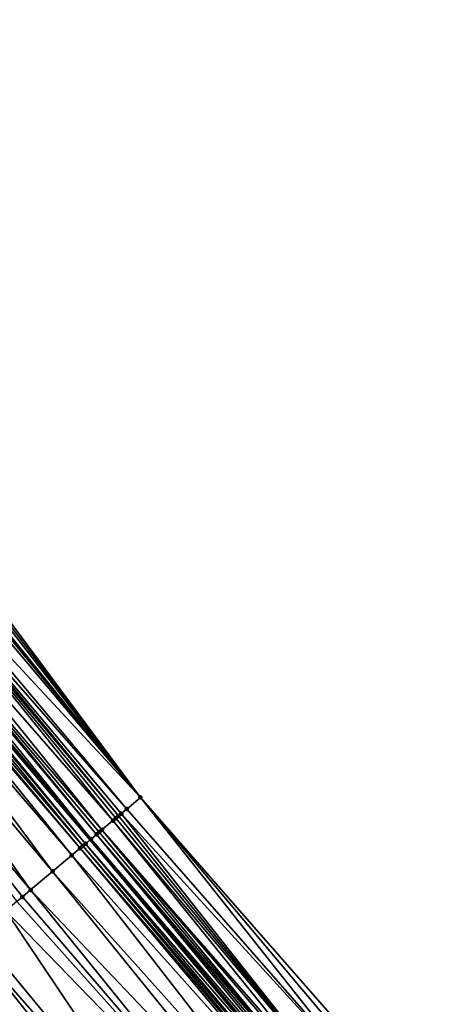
# Model space of a CAD drawing. Header units: feet. Extents: x 2004186 to 2014793, y 836912 to 864902.
# Tile 460 of 656: x 2007882 to 2007906, y 851426 to 851481. Entities that reach past the tile are written whole.
import ezdxf

# ---------------------------------------------------------------- set-up
doc = ezdxf.new("R2010")
doc.units = ezdxf.units.FT
doc.header["$LTSCALE"] = 100
doc.header["$MEASUREMENT"] = 0
for name, color, linetype, lineweight in [('EP_Travel Lane', 5, 'Continuous', 40), ('Road Shots', 4, 'Continuous', 200), ('Road X-Section', 30, 'Continuous', 13)]:
    doc.layers.add(name, color=color, linetype=linetype, lineweight=lineweight)
doc.layers.add('I-77 SB_MM21-27-Surface-Border', color=7, linetype='Continuous')
doc.layers.add('I-77 SB_MM21-27-Surface-TIN', color=7, linetype='Continuous')

msp = doc.modelspace()

# ---------------------------------------------------------------- linework, layer by layer
at = {"layer": 'EP_Travel Lane'}
msp.add_polyline3d([(2007975.73898233, 851327.6280326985, 432.6249434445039), (2007962.876371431, 851342.9429631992, 432.7072219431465), (2007950.01375748, 851358.2578973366, 432.7882869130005), (2007937.151135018, 851373.5728416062, 432.866027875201), (2007924.28848729, 851388.8878159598, 432.9338996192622), (2007911.425858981, 851404.2027671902, 433.009352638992), (2007898.563325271, 851419.5176057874, 433.1217602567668), (2007885.700702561, 851434.8325503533, 433.1994083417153), (2007872.840440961, 851450.1340239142, 433.2726472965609), (2007859.961248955, 851465.4350803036, 433.3395242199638), (2007847.082088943, 851480.7360986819, 433.4193577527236), (2007834.202984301, 851496.037051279, 433.5215418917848), (2007821.323880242, 851511.3380031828, 433.6239527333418), (2007808.444643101, 851526.6391131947, 433.6726214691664), (2007795.565464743, 851541.9401533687, 433.7450020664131), (2007782.686232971, 851557.2412570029, 433.7958498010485), (2007769.80045487, 851572.5534538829, 433.8815698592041)], dxfattribs=at)
at = {"layer": 'I-77 SB_MM21-27-Surface-Border', "color": 3, "linetype": 'ByBlock', "lineweight": -2}
msp.add_polyline3d([(2007771.785840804, 851574.226251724, 433.721839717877), (2007784.359459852, 851558.6478275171, 433.6747839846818), (2007797.531852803, 851543.5932292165, 433.5899301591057), (2007810.551148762, 851528.4099401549, 433.5146721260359), (2007823.876611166, 851513.4840653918, 433.4091519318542), (2007837.048867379, 851498.4296298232, 433.2690395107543), (2007849.915049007, 851483.1176706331, 433.1962789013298), (2007862.781279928, 851467.8056527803, 433.1434309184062), (2007876.565888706, 851453.2661024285, 432.934903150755), (2007888.514192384, 851437.2025006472, 433.0035607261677), (2007901.701624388, 851422.1613235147, 432.8718819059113), (2007914.27722043, 851406.6047273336, 432.7900002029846), (2007926.699946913, 851390.9191701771, 432.7554523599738), (2007939.275635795, 851375.3624637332, 432.7097808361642), (2007952.004267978, 851359.9346306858, 432.6455419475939), (2007964.579924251, 851344.3779629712, 432.5871516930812), (2007977.767407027, 851329.336725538, 432.475256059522), (2007990.798725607, 851314.140096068, 432.4224696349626)], dxfattribs=at)
at = {"layer": 'I-77 SB_MM21-27-Surface-TIN', "color": 128, "linetype": 'ByBlock', "lineweight": -2}
for points in [[(2007876.565888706, 851453.2661024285, 432.934903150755), (2007876.412775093, 851453.1374194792, 432.9401115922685), (2007888.514192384, 851437.2025006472, 433.0035607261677)], [(2007875.836334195, 851452.6526032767, 433.0297477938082), (2007875.647449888, 851452.4937074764, 433.0659814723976), (2007888.514192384, 851437.2025006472, 433.0035607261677)], [(2007875.836334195, 851452.6526032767, 433.0297477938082), (2007888.514192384, 851437.2025006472, 433.0035607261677), (2007875.979936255, 851452.7737434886, 432.9350244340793)], [(2007876.259599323, 851453.0087544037, 432.9313607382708), (2007875.979936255, 851452.7737434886, 432.9350244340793), (2007888.514192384, 851437.2025006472, 433.0035607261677)], [(2007876.412775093, 851453.1374194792, 432.9401115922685), (2007876.259599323, 851453.0087544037, 432.9313607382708), (2007888.514192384, 851437.2025006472, 433.0035607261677)], [(2007875.647449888, 851452.4937074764, 433.0659814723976), (2007874.882026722, 851451.8501801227, 433.1386917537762), (2007888.514192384, 851437.2025006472, 433.0035607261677)], [(2007874.575854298, 851451.5927729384, 433.1664994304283), (2007874.422749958, 851451.4640909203, 433.1730740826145), (2007887.290521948, 851436.1716607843, 433.1037228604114)], [(2007874.882026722, 851451.8501801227, 433.1386917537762), (2007874.575854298, 851451.5927729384, 433.1664994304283), (2007887.749415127, 851436.5582058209, 433.0727011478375)], [(2007874.575854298, 851451.5927729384, 433.1664994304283), (2007887.443498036, 851436.3004952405, 433.0979435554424), (2007887.749415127, 851436.5582058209, 433.0727011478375)], [(2007874.575854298, 851451.5927729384, 433.1664994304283), (2007887.290521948, 851436.1716607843, 433.1037228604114), (2007887.443498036, 851436.3004952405, 433.0979435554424)], [(2007874.882026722, 851451.8501801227, 433.1386917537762), (2007887.749415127, 851436.5582058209, 433.0727011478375), (2007888.514192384, 851437.2025006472, 433.0035607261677)], [(2007874.422749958, 851451.4640909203, 433.1730740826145), (2007873.810410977, 851450.9492695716, 433.2310608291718), (2007886.984581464, 851435.9139779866, 433.1198414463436)], [(2007874.422749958, 851451.4640909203, 433.1730740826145), (2007887.137537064, 851436.0428367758, 433.1060711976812), (2007887.290521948, 851436.1716607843, 433.1037228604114)], [(2007874.422749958, 851451.4640909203, 433.1730740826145), (2007886.984581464, 851435.9139779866, 433.1198414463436), (2007887.137537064, 851436.0428367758, 433.1060711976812)], [(2007873.351145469, 851450.5631669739, 433.2699938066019), (2007873.198034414, 851450.4344929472, 433.2738536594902), (2007886.066839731, 851435.1408349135, 433.199290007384)], [(2007873.810410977, 851450.9492695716, 433.2310608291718), (2007873.351145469, 851450.5631669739, 433.2699938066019), (2007886.372752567, 851435.3985505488, 433.1723875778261)], [(2007873.351145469, 851450.5631669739, 433.2699938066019), (2007886.219802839, 851435.2696847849, 433.1884483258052), (2007886.372752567, 851435.3985505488, 433.1723875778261)], [(2007873.351145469, 851450.5631669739, 433.2699938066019), (2007886.066839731, 851435.1408349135, 433.199290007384), (2007886.219802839, 851435.2696847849, 433.1884483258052)], [(2007873.810410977, 851450.9492695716, 433.2310608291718), (2007886.372752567, 851435.3985505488, 433.1723875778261), (2007886.984581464, 851435.9139779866, 433.1198414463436)], [(2007872.585586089, 851449.9198017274, 433.2876327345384), (2007872.279364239, 851449.662453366, 433.2954570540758), (2007885.30193583, 851434.4966904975, 433.2190357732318)], [(2007872.738680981, 851450.0484949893, 433.2772382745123), (2007872.585586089, 851449.9198017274, 433.2876327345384), (2007885.454914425, 851434.625521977, 433.2142340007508)], [(2007872.585586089, 851449.9198017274, 433.2876327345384), (2007885.30193583, 851434.4966904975, 433.2190357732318), (2007885.454914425, 851434.625521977, 433.2142340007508)], [(2007872.738680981, 851450.0484949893, 433.2772382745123), (2007885.700702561, 851434.8325503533, 433.1994083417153), (2007872.840440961, 851450.1340239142, 433.2726472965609)], [(2007872.738680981, 851450.0484949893, 433.2772382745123), (2007885.454914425, 851434.625521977, 433.2142340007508), (2007885.700702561, 851434.8325503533, 433.1994083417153)], [(2007872.891784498, 851450.1771779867, 433.270330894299), (2007872.840440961, 851450.1340239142, 433.2726472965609), (2007885.760848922, 851434.8832118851, 433.1957803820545)], [(2007885.760848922, 851434.8832118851, 433.1957803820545), (2007872.840440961, 851450.1340239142, 433.2726472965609), (2007885.700702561, 851434.8325503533, 433.1994083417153)], [(2007873.198034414, 851450.4344929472, 433.2738536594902), (2007872.891784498, 851450.1771779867, 433.270330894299), (2007885.760848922, 851434.8832118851, 433.1957803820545)], [(2007873.198034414, 851450.4344929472, 433.2738536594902), (2007885.760848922, 851434.8832118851, 433.1957803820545), (2007886.066839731, 851435.1408349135, 433.199290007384)], [(2007872.126258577, 851449.5337729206, 433.3014974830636), (2007871.666928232, 851449.1477474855, 433.3142166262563), (2007884.690010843, 851433.9813771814, 433.2341044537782)], [(2007872.279364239, 851449.662453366, 433.2954570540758), (2007872.126258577, 851449.5337729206, 433.3014974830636), (2007885.148950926, 851434.3678665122, 433.2213765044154)], [(2007872.126258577, 851449.5337729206, 433.3014974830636), (2007884.690010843, 851433.9813771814, 433.2341044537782), (2007885.148950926, 851434.3678665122, 433.2213765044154)], [(2007872.279364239, 851449.662453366, 433.2954570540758), (2007885.148950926, 851434.3678665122, 433.2213765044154), (2007885.30193583, 851434.4966904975, 433.2190357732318)], [(2007871.666928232, 851449.1477474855, 433.3142166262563), (2007870.748243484, 851448.3757252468, 433.3299283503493), (2007883.619127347, 851433.0795964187, 433.2547143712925)], [(2007871.666928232, 851449.1477474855, 433.3142166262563), (2007883.619127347, 851433.0795964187, 433.2547143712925), (2007884.690010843, 851433.9813771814, 433.2341044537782)], [(2007870.748243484, 851448.3757252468, 433.3299283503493), (2007869.523313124, 851447.3463829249, 433.3438577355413), (2007882.395249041, 851432.049003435, 433.2738015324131)], [(2007870.748243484, 851448.3757252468, 433.3299283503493), (2007882.395249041, 851432.049003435, 433.2738015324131), (2007883.619127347, 851433.0795964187, 433.2547143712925)], [(2007869.523313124, 851447.3463829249, 433.3438577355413), (2007881.936285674, 851431.6625417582, 433.277447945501), (2007882.395249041, 851432.049003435, 433.2738015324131)], [(2007869.523313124, 851447.3463829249, 433.3438577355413), (2007881.630315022, 851431.4048947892, 433.2818003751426), (2007881.936285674, 851431.6625417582, 433.277447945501)], [(2007888.514192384, 851437.2025006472, 433.0035607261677), (2007887.749415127, 851436.5582058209, 433.0727011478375), (2007900.936911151, 851421.516952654, 432.9659922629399)], [(2007888.514192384, 851437.2025006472, 433.0035607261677), (2007901.395771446, 851421.9035367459, 432.9221445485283), (2007901.701624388, 851422.1613235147, 432.8718819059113)], [(2007888.514192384, 851437.2025006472, 433.0035607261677), (2007900.936911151, 851421.516952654, 432.9659922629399), (2007901.395771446, 851421.9035367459, 432.9221445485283)], [(2007887.443498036, 851436.3004952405, 433.0979435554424), (2007887.290521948, 851436.1716607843, 433.1037228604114), (2007899.866207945, 851420.6149577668, 433.056920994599)], [(2007887.749415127, 851436.5582058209, 433.0727011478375), (2007887.443498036, 851436.3004952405, 433.0979435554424), (2007900.936911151, 851421.516952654, 432.9659922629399)], [(2007887.443498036, 851436.3004952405, 433.0979435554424), (2007899.866207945, 851420.6149577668, 433.056920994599), (2007900.936911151, 851421.516952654, 432.9659922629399)], [(2007886.984581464, 851435.9139779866, 433.1198414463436), (2007886.372752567, 851435.3985505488, 433.1723875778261), (2007899.560304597, 851420.357230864, 433.0875238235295)], [(2007887.137537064, 851436.0428367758, 433.1060711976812), (2007886.984581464, 851435.9139779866, 433.1198414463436), (2007899.866207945, 851420.6149577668, 433.056920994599)], [(2007886.984581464, 851435.9139779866, 433.1198414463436), (2007899.560304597, 851420.357230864, 433.0875238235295), (2007899.866207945, 851420.6149577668, 433.056920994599)], [(2007887.290521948, 851436.1716607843, 433.1037228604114), (2007887.137537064, 851436.0428367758, 433.1060711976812), (2007899.866207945, 851420.6149577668, 433.056920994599)], [(2007886.066839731, 851435.1408349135, 433.199290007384), (2007885.760848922, 851434.8832118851, 433.1957803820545), (2007898.795419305, 851419.7130643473, 433.114527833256)], [(2007886.219802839, 851435.2696847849, 433.1884483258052), (2007886.066839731, 851435.1408349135, 433.199290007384), (2007899.101402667, 851419.9706962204, 433.1151326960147)], [(2007886.066839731, 851435.1408349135, 433.199290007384), (2007898.948418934, 851419.8418708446, 433.1179301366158), (2007899.101402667, 851419.9706962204, 433.1151326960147)], [(2007886.066839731, 851435.1408349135, 433.199290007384), (2007898.795419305, 851419.7130643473, 433.114527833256), (2007898.948418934, 851419.8418708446, 433.1179301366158)], [(2007886.372752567, 851435.3985505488, 433.1723875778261), (2007886.219802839, 851435.2696847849, 433.1884483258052), (2007899.101402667, 851419.9706962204, 433.1151326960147)], [(2007886.372752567, 851435.3985505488, 433.1723875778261), (2007899.407344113, 851420.2283778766, 433.0993889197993), (2007899.560304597, 851420.357230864, 433.0875238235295)], [(2007886.372752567, 851435.3985505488, 433.1723875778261), (2007899.101402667, 851419.9706962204, 433.1151326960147), (2007899.407344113, 851420.2283778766, 433.0993889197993)], [(2007885.454914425, 851434.625521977, 433.2142340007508), (2007885.30193583, 851434.4966904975, 433.2190357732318), (2007898.336511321, 851419.3265368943, 433.1397753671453)], [(2007885.454914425, 851434.625521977, 433.2142340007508), (2007898.563325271, 851419.5176057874, 433.1217602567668), (2007885.700702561, 851434.8325503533, 433.1994083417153)], [(2007885.454914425, 851434.625521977, 433.2142340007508), (2007898.336511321, 851419.3265368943, 433.1397753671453), (2007898.563325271, 851419.5176057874, 433.1217602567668)], [(2007885.760848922, 851434.8832118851, 433.1957803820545), (2007885.700702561, 851434.8325503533, 433.1994083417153), (2007898.642430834, 851419.5842445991, 433.1154771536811)], [(2007898.642430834, 851419.5842445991, 433.1154771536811), (2007885.700702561, 851434.8325503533, 433.1994083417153), (2007898.563325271, 851419.5176057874, 433.1217602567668)], [(2007885.760848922, 851434.8832118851, 433.1957803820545), (2007898.642430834, 851419.5842445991, 433.1154771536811), (2007898.795419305, 851419.7130643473, 433.114527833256)], [(2007884.690010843, 851433.9813771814, 433.2341044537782), (2007883.619127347, 851433.0795964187, 433.2547143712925), (2007896.959691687, 851418.1670681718, 433.1781996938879)], [(2007885.148950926, 851434.3678665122, 433.2213765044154), (2007884.690010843, 851433.9813771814, 433.2341044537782), (2007898.030558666, 851419.0688685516, 433.1511470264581)], [(2007884.690010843, 851433.9813771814, 433.2341044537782), (2007896.959691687, 851418.1670681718, 433.1781996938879), (2007898.030558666, 851419.0688685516, 433.1511470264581)], [(2007885.30193583, 851434.4966904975, 433.2190357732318), (2007885.148950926, 851434.3678665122, 433.2213765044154), (2007898.183537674, 851419.1976995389, 433.1465068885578)], [(2007885.148950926, 851434.3678665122, 433.2213765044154), (2007898.030558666, 851419.0688685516, 433.1511470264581), (2007898.183537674, 851419.1976995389, 433.1465068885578)], [(2007885.30193583, 851434.4966904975, 433.2190357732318), (2007898.183537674, 851419.1976995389, 433.1465068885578), (2007898.336511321, 851419.3265368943, 433.1397753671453)], [(2007883.619127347, 851433.0795964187, 433.2547143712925), (2007882.395249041, 851432.049003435, 433.2738015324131), (2007896.194770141, 851417.5229447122, 433.1910638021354)], [(2007883.619127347, 851433.0795964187, 433.2547143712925), (2007896.194770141, 851417.5229447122, 433.1910638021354), (2007896.959691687, 851418.1670681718, 433.1781996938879)], [(2007882.395249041, 851432.049003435, 433.2738015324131), (2007881.936285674, 851431.6625417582, 433.277447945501), (2007894.970875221, 851416.4923714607, 433.203671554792)], [(2007882.395249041, 851432.049003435, 433.2738015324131), (2007894.970875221, 851416.4923714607, 433.203671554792), (2007896.194770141, 851417.5229447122, 433.1910638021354)], [(2007881.630315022, 851431.4048947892, 433.2818003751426), (2007881.018363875, 851430.8896125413, 433.2866662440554), (2007894.970875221, 851416.4923714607, 433.203671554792)], [(2007881.936285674, 851431.6625417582, 433.277447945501), (2007881.630315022, 851431.4048947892, 433.2818003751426), (2007894.970875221, 851416.4923714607, 433.203671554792)], [(2007881.018363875, 851430.8896125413, 433.2866662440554), (2007879.488491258, 851429.6014006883, 433.3008779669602), (2007892.217109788, 851414.1735838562, 433.2313127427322)], [(2007881.018363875, 851430.8896125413, 433.2866662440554), (2007892.217109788, 851414.1735838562, 433.2313127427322), (2007894.970875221, 851416.4923714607, 433.203671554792)], [(2007879.488491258, 851429.6014006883, 433.3008779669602), (2007879.029538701, 851429.2149261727, 433.3087406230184), (2007892.217109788, 851414.1735838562, 433.2313127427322)], [(2007879.029538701, 851429.2149261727, 433.3087406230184), (2007877.499715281, 851427.9266558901, 433.3421405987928), (2007891.452188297, 851413.529460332, 433.2441980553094)], [(2007879.029538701, 851429.2149261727, 433.3087406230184), (2007891.452188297, 851413.529460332, 433.2441980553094), (2007892.217109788, 851414.1735838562, 433.2313127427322)], [(2007876.887771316, 851427.4113651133, 433.3498073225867), (2007876.7347808, 851427.2825477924, 433.3499594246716), (2007889.769371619, 851412.1123759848, 433.2766815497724)], [(2007877.499715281, 851427.9266558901, 433.3421405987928), (2007876.887771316, 851427.4113651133, 433.3498073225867), (2007889.769371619, 851412.1123759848, 433.2766815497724)], [(2007877.499715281, 851427.9266558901, 433.3421405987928), (2007890.534298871, 851412.756492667, 433.2660431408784), (2007891.452188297, 851413.529460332, 433.2441980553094)], [(2007877.499715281, 851427.9266558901, 433.3421405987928), (2007889.769371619, 851412.1123759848, 433.2766815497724), (2007890.534298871, 851412.756492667, 433.2660431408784)], [(2007876.275818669, 851426.896084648, 433.3540878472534), (2007875.96983608, 851426.638451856, 433.353784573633), (2007888.851435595, 851411.3394636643, 433.2803515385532)], [(2007876.581790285, 851427.1537304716, 433.3501115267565), (2007876.275818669, 851426.896084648, 433.3540878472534), (2007889.157420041, 851411.59709425, 433.2813792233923)], [(2007876.275818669, 851426.896084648, 433.3540878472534), (2007888.851435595, 851411.3394636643, 433.2803515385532), (2007889.157420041, 851411.59709425, 433.2813792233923)], [(2007876.581790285, 851427.1537304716, 433.3501115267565), (2007889.616391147, 851411.983546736, 433.2807508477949), (2007876.7347808, 851427.2825477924, 433.3499594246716)], [(2007876.581790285, 851427.1537304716, 433.3501115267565), (2007889.157420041, 851411.59709425, 433.2813792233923), (2007889.616391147, 851411.983546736, 433.2807508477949)], [(2007889.769371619, 851412.1123759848, 433.2766815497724), (2007876.7347808, 851427.2825477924, 433.3499594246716), (2007889.616391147, 851411.983546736, 433.2807508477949)], [(2007875.663839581, 851426.3808355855, 433.3480556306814), (2007875.051840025, 851425.8656108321, 433.3340404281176), (2007887.780441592, 851410.4378141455, 433.2578615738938)], [(2007875.96983608, 851426.638451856, 433.353784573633), (2007875.663839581, 851426.3808355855, 433.3480556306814), (2007888.851435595, 851411.3394636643, 433.2803515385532)], [(2007875.663839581, 851426.3808355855, 433.3480556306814), (2007887.780441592, 851410.4378141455, 433.2578615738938), (2007888.851435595, 851411.3394636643, 433.2803515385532)], [(2007875.051840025, 851425.8656108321, 433.3340404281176), (2007874.592828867, 851425.4792059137, 433.3190473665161), (2007887.780441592, 851410.4378141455, 433.2578615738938)]]:
    msp.add_3dface(points, dxfattribs=at)
at = {"layer": 'Road Shots', "lineweight": 100}
for p in [(2007888.514192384, 851437.2025006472, 433.0035607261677), (2007887.443498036, 851436.3004952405, 433.0979435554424), (2007887.749415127, 851436.5582058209, 433.0727011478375), (2007886.984581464, 851435.9139779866, 433.1198414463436), (2007887.137537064, 851436.0428367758, 433.1060711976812), (2007887.290521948, 851436.1716607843, 433.1037228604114), (2007886.066839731, 851435.1408349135, 433.199290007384), (2007886.219802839, 851435.2696847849, 433.1884483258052), (2007886.372752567, 851435.3985505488, 433.1723875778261), (2007885.454914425, 851434.625521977, 433.2142340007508), (2007885.760848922, 851434.8832118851, 433.1957803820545), (2007884.690010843, 851433.9813771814, 433.2341044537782), (2007885.148950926, 851434.3678665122, 433.2213765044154), (2007885.30193583, 851434.4966904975, 433.2190357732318), (2007883.619127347, 851433.0795964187, 433.2547143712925), (2007882.395249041, 851432.049003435, 433.2738015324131), (2007881.936285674, 851431.6625417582, 433.277447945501)]:
    msp.add_point(p, dxfattribs=at)
at = {"layer": 'Road X-Section', "extrusion": (-0.6440791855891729, 0.7649484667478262, 0.0039806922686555), "elevation": -641931.8927360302, "flags": 128}
msp.add_lwpolyline([(-2084308.134503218, 2988.329107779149), (-2084308.934503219, 2988.358798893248), (-2084309.534503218, 2988.383684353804), (-2084309.934503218, 2988.396449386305), (-2084310.134503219, 2988.406072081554), (-2084310.334503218, 2988.413567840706), (-2084310.534503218, 2988.41709426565), (-2084310.934503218, 2988.420730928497), (-2084311.134503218, 2988.424202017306), (-2084311.334503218, 2988.430970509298), (-2084311.534503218, 2988.440351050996), (-2084311.934503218, 2988.464100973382), (-2084312.134503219, 2988.469099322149), (-2084312.534503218, 2988.458265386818), (-2084312.734503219, 2988.465407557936), (-2084312.934503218, 2988.484070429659), (-2084313.134503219, 2988.498213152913), (-2084313.334503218, 2988.504384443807), (-2084313.534503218, 2988.508543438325), (-2084313.934503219, 2988.521537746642), (-2084314.734503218, 2988.536937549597), (-2084316.334503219, 2988.561456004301), (-2084319.534503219, 2988.621148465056), (-2084320.134503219, 2988.631169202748), (-2084320.534503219, 2988.636604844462), (-2084321.934503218, 2988.664490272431), (-2084322.534503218, 2988.676049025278), (-2084323.134503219, 2988.69104220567), (-2084323.934503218, 2988.705057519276), (-2084324.334503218, 2988.71078650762), (-2084324.734503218, 2988.711089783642), (-2084325.134503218, 2988.70711343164), (-2084325.534503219, 2988.706809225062), (-2084326.334503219, 2988.699142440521), (-2084328.334503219, 2988.665742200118), (-2084328.934503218, 2988.657879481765), (-2084330.934503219, 2988.643667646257), (-2084331.734503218, 2988.638801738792), (-2084332.134503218, 2988.634449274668), (-2084332.734503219, 2988.630802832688), (-2084334.334503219, 2988.611715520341), (-2084335.734503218, 2988.591105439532), (-2084336.334503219, 2988.578377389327), (-2084336.534503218, 2988.576036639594), (-2084336.734503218, 2988.571234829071), (-2084337.134503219, 2988.552781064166), (-2084337.534503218, 2988.556290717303), (-2084337.734503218, 2988.545448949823), (-2084337.934503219, 2988.529388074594), (-2084338.734503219, 2988.476841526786), (-2084338.934503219, 2988.463071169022), (-2084339.134503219, 2988.460722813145), (-2084339.334503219, 2988.454943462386), (-2084339.734503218, 2988.429700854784), (-2084340.734503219, 2988.360559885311)], dxfattribs=at)

doc.saveas('drawing.dxf')
